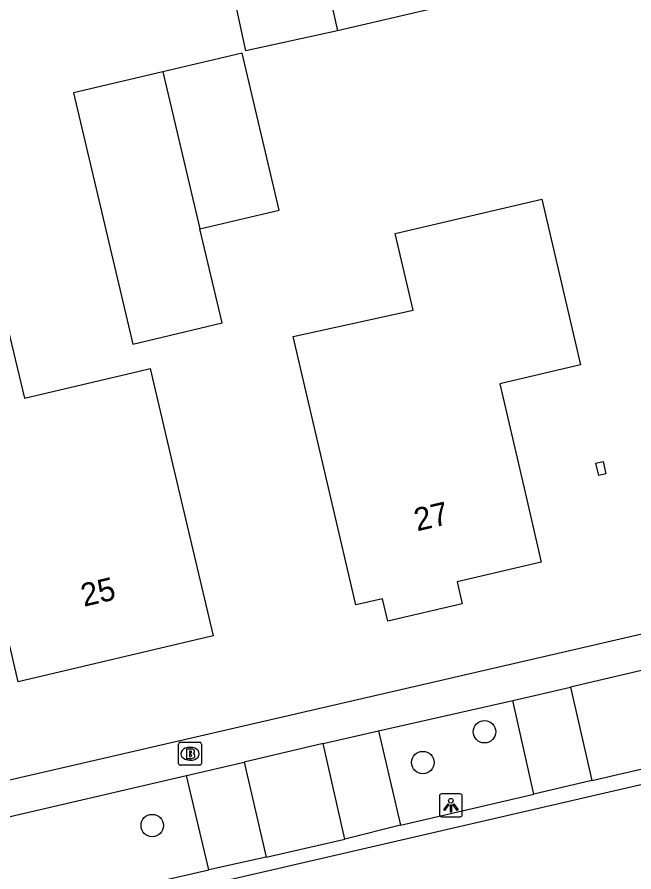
# Model space of a CAD drawing. Extents: x 156414 to 157775, y 382335 to 383765.
# Drawn here: x 157257.61 to 157284.49, y 383319.48 to 383356.74 of the extents above; entities that cross this region are included whole.
import ezdxf

# ---------------------------------------------------------------- set-up
doc = ezdxf.new("R2010")
doc.units = 0
for name, color, linetype in [('IMGEO_Boom', 7, 'Continuous'), ('IMGEO_Brandkraan', 7, 'Continuous'), ('IMGEO_Lichtpunt', 7, 'Continuous'), ('IMGEO_Pand', 7, 'Continuous'), ('IMGEO_Pand_nummerreeks', 7, 'Continuous'), ('IMGEO_Parkeervlak_open', 7, 'Continuous'), ('IMGEO_Rijbaan_lokaal_gesloten', 7, 'Continuous'), ('IMGEO_Rijbaan_lokaal_open', 7, 'Continuous'), ('IMGEO_Voetpad_open', 7, 'Continuous')]:
    doc.layers.add(name, color=color, linetype=linetype)

msp = doc.modelspace()

# ---------------------------------------------------------------- linework, layer by layer
at = {"layer": 'IMGEO_Boom'}
for centre in [(157277.977, 383325.593), (157275.29, 383324.249), (157263.498, 383321.503)]:
    msp.add_circle(centre, 0.489, dxfattribs=at)
at = {"layer": 'IMGEO_Brandkraan'}
for p, q in [((157264.718, 383325.131), (157265.57, 383325.131)), ((157264.643, 383324.205), (157264.643, 383325.057)), ((157265.131, 383324.911), (157265.156, 383324.911)), ((157265.644, 383325.057), (157265.644, 383324.205)), ((157265.154, 383324.351), (157265.129, 383324.351)), ((157265.57, 383324.131), (157264.718, 383324.131))]:
    msp.add_line(p, q, dxfattribs=at)
for points in [[(157264.718, 383325.131), (157265.57, 383325.131)], [(157264.643, 383324.205), (157264.643, 383325.057)], [(157264.991, 383324.831), (157264.991, 383324.431), (157265.204, 383324.431)], [(157265.222, 383324.831), (157264.991, 383324.831)], [(157265.17, 383324.75), (157265.116, 383324.75), (157265.116, 383324.674)], [(157265.644, 383325.057), (157265.644, 383324.205)], [(157265.116, 383324.674), (157265.169, 383324.674)], [(157265.178, 383324.598), (157265.116, 383324.598), (157265.116, 383324.517)], [(157265.116, 383324.517), (157265.178, 383324.517)], [(157265.57, 383324.131), (157264.718, 383324.131)]]:
    msp.add_lwpolyline(points, dxfattribs=at)
for centre, radius, start, end in [((157264.72, 383325.055), 0.0765, 91.552, 178.448), ((157264.72, 383325.055), 0.0765, 91.552, 178.448), ((157265.568, 383325.055), 0.0765, 1.552, 88.448), ((157265.568, 383325.055), 0.0765, 1.552, 88.448), ((157265.171, 383324.712), 0.0379, 267.8285, 90.9355), ((157265.226, 383324.686), 0.145, 59.4692, 91.5367), ((157265.251, 383324.733), 0.0922, 285.5137, 58.1501), ((157265.179, 383324.557), 0.0404, 269.8759, 90.5077), ((157265.21, 383324.682), 0.251, 268.6676, 293.5347), ((157265.256, 383324.541), 0.105, 301.3115, 78.989), ((157264.72, 383324.207), 0.0765, 181.552, 268.448), ((157264.72, 383324.207), 0.0765, 181.552, 268.448), ((157265.568, 383324.207), 0.0765, 271.552, 358.448), ((157265.568, 383324.207), 0.0765, 271.552, 358.448)]:
    msp.add_arc(centre, radius, start, end, dxfattribs=at)
for centre, major_axis, ratio, start_param, end_param in [((157265.13, 383324.631), (-0.387, 0.002), 0.722429, 4.712389, 7.853982), ((157265.155, 383324.631), (-0.39, 0.002), 0.717154, 1.570796, 4.712389)]:
    msp.add_ellipse(centre, major_axis=major_axis, ratio=ratio, start_param=start_param, end_param=end_param, dxfattribs=at)
at = {"layer": 'IMGEO_Lichtpunt'}
for p, q in [((157276.914, 383322.882), (157276.106, 383322.882)), ((157276.914, 383322.882), (157276.106, 383322.882)), ((157276.012, 383322.787), (157276.012, 383321.98)), ((157276.012, 383322.787), (157276.012, 383321.98)), ((157277.008, 383321.98), (157277.008, 383322.787)), ((157277.008, 383321.98), (157277.008, 383322.787)), ((157276.106, 383321.886), (157276.914, 383321.886)), ((157276.106, 383321.886), (157276.914, 383321.886))]:
    msp.add_line(p, q, dxfattribs=at)
for points in [[(157276.386, 383322.451), (157276.425, 383322.423), (157276.237, 383322.161), (157276.199, 383322.188), (157276.386, 383322.451)], [(157276.488, 383322.403), (157276.535, 383322.403), (157276.535, 383322.081), (157276.488, 383322.081), (157276.488, 383322.403)], [(157276.598, 383322.423), (157276.636, 383322.45), (157276.823, 383322.188), (157276.784, 383322.16), (157276.598, 383322.423)]]:
    msp.add_lwpolyline(points, dxfattribs=at)
msp.add_circle((157276.511, 383322.585), 0.0994, dxfattribs=at)
for centre, start, end in [((157276.106, 383322.787), 90, 180), ((157276.106, 383322.787), 90, 180), ((157276.914, 383322.787), 0, 90), ((157276.914, 383322.787), 0, 90), ((157276.106, 383321.98), 180, 270), ((157276.106, 383321.98), 180, 270), ((157276.914, 383321.98), 270, 0), ((157276.914, 383321.98), 270, 360)]:
    msp.add_arc(centre, 0.0946, start, end, dxfattribs=at)
at = {"layer": 'IMGEO_Pand'}
for points in [[(157271.574, 383356.136), (157267.58, 383355.265), (157266.8, 383358.841), (157270.766, 383359.746)], [(157271.246, 383357.6), (157271.574, 383356.136)], [(157265.572, 383347.512), (157269.029, 383348.328), (157267.414, 383355.174), (157263.957, 383354.358)], [(157263.957, 383354.358), (157260.063, 383353.439), (157262.654, 383342.492), (157266.54, 383343.409), (157265.572, 383347.512)], [(157263.957, 383354.358), (157265.572, 383347.512)], [(157274.868, 383343.966), (157274.083, 383347.315), (157280.47, 383348.813), (157282.166, 383341.579), (157278.651, 383340.755), (157279.748, 383336.024), (157280.452, 383332.99), (157276.779, 383332.133), (157277.001, 383331.164), (157273.759, 383330.409), (157273.532, 383331.383), (157272.37, 383331.119), (157269.644, 383342.813), (157274.868, 383343.966)], [(157262.933, 383341.31), (157263.403, 383341.422), (157264.383, 383337.269), (157266.151, 383329.775), (157257.65, 383327.769), (157254.935, 383339.415), (157255.042, 383339.44), (157254.249, 383342.791), (157257.139, 383343.474), (157257.931, 383340.127), (157262.933, 383341.31)], [(157283.141, 383337.365), (157283.263, 383336.837), (157282.955, 383336.763), (157282.833, 383337.294), (157283.141, 383337.365)]]:
    msp.add_lwpolyline(points, dxfattribs=at)
at = {"layer": 'IMGEO_Parkeervlak_open'}
for points in [[(157280.132, 383322.873), (157279.207, 383326.948)], [(157273.363, 383325.636), (157274.314, 383321.516)], [(157265.957, 383319.567), (157264.984, 383323.685)]]:
    msp.add_lwpolyline(points, dxfattribs=at)
at = {"layer": 'IMGEO_Rijbaan_lokaal_gesloten'}
msp.add_lwpolyline([(157302.822, 383327.454), (157092.219, 383278.76)], dxfattribs=at)
at = {"layer": 'IMGEO_Rijbaan_lokaal_open'}
for points in [[(157285.062, 383328.323), (157281.726, 383327.537)], [(157281.726, 383327.537), (157282.653, 383323.464)], [(157270.941, 383325.082), (157267.501, 383324.269)], [(157271.894, 383320.907), (157270.941, 383325.082)], [(157267.501, 383324.269), (157268.469, 383320.129)], [(157282.653, 383323.464), (157285.979, 383324.23)], [(157282.653, 383323.464), (157280.132, 383322.873)], [(157274.314, 383321.516), (157280.132, 383322.873)], [(157274.314, 383321.516), (157271.894, 383320.907)], [(157268.469, 383320.129), (157271.894, 383320.907)], [(157268.469, 383320.129), (157265.957, 383319.567)], [(157257.403, 383317.605), (157265.957, 383319.567)]]:
    msp.add_lwpolyline(points, dxfattribs=at)
at = {"layer": 'IMGEO_Voetpad_open'}
for points in [[(157292.802, 383361.101), (157271.574, 383356.136)], [(157299.303, 383333.185), (157227.268, 383316.55)], [(157279.207, 383326.948), (157281.726, 383327.537)], [(157273.363, 383325.636), (157279.207, 383326.948)], [(157270.941, 383325.082), (157273.363, 383325.636)], [(157264.984, 383323.685), (157267.501, 383324.269)], [(157256.473, 383321.704), (157264.984, 383323.685)]]:
    msp.add_lwpolyline(points, dxfattribs=at)

# ---------------------------------------------------------------- texts
at = {"layer": 'IMGEO_Pand_nummerreeks'}
for s, rotation, p in [('27', 13.0386, (157275.037, 383334.325)), ('25', 13.2776, (157260.52, 383331.035))]:
    msp.add_text(s, height=1, rotation=rotation, dxfattribs=at).set_placement(p)

doc.saveas('drawing.dxf')
